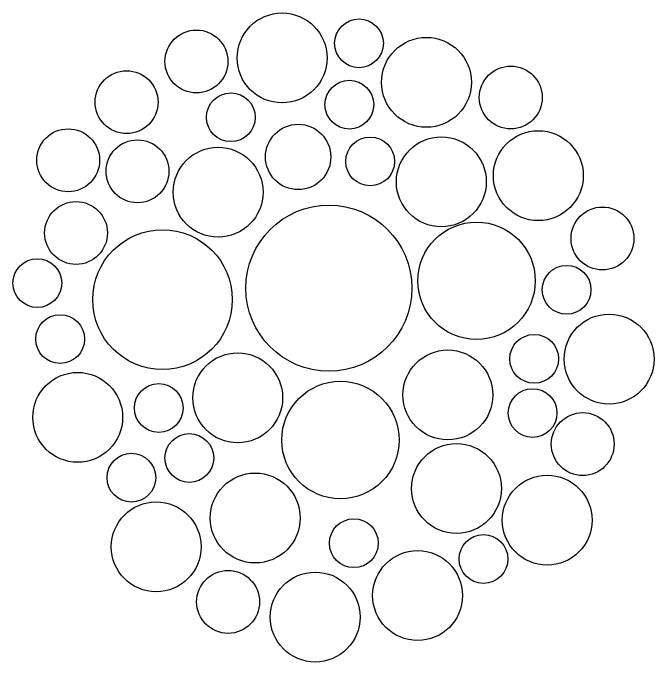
# Model space of a CAD drawing. Extents: x 2384780 to 2405861, y 547869 to 573706.
# Drawn here: x 2384779.82 to 2384786.95, y 547868.82 to 547876.04 of the extents above; entities that cross this region are included whole.
import ezdxf

# ---------------------------------------------------------------- set-up
doc = ezdxf.new("R2010")
doc.units = 0
doc.layers.add('Breaklines', color=7, linetype='Continuous')

msp = doc.modelspace()

# ---------------------------------------------------------------- linework, layer by layer
at = {"layer": 'Breaklines'}
for centre, radius in [((2384782.81368, 547875.54277), 0.49986), ((2384783.66964, 547875.7052), 0.27115), ((2384781.86034, 547875.50358), 0.34971), ((2384784.4199, 547875.2712), 0.49986), ((2384785.35735, 547875.10265), 0.34971), ((2384781.08369, 547875.05078), 0.34971), ((2384783.56188, 547875.02311), 0.27115), ((2384782.24378, 547874.88304), 0.27115), ((2384782.99225, 547874.44168), 0.36342), ((2384780.43422, 547874.40431), 0.34971), ((2384785.66435, 547874.23371), 0.49986), ((2384783.79353, 547874.39182), 0.27115), ((2384784.58539, 547874.16499), 0.49986), ((2384781.20467, 547874.28188), 0.34971), ((2384782.10164, 547874.04957), 0.49986), ((2384780.52103, 547873.59589), 0.34971), ((2384783.33446, 547872.98216), 0.92356), ((2384786.37755, 547873.53501), 0.34971), ((2384784.97749, 547873.06451), 0.65304), ((2384781.4833, 547872.85453), 0.77661), ((2384780.09074, 547873.03859), 0.27115), ((2384785.97917, 547872.96433), 0.27115), ((2384780.34442, 547872.41602), 0.27115), ((2384786.45165, 547872.19385), 0.49986), ((2384785.61833, 547872.19637), 0.27115), ((2384784.65777, 547871.79498), 0.49986), ((2384782.31977, 547871.76305), 0.49986), ((2384780.53986, 547871.54546), 0.49986), ((2384781.44162, 547871.64948), 0.27115), ((2384783.46248, 547871.29367), 0.65304), ((2384785.60027, 547871.59347), 0.27115), ((2384786.15798, 547871.24856), 0.34971), ((2384781.78178, 547871.09415), 0.27115), ((2384784.75373, 547870.7544), 0.49986), ((2384781.13727, 547870.87451), 0.27115), ((2384782.5149, 547870.42649), 0.49986), ((2384785.76315, 547870.40221), 0.49986), ((2384781.41313, 547870.10577), 0.49986), ((2384783.61221, 547870.14612), 0.27115), ((2384785.05395, 547869.97059), 0.27115), ((2384784.32115, 547869.56379), 0.49986), ((2384782.21291, 547869.49342), 0.34971), ((2384783.18207, 547869.3248), 0.49986)]:
    msp.add_circle(centre, radius, dxfattribs=at)

doc.saveas('drawing.dxf')
